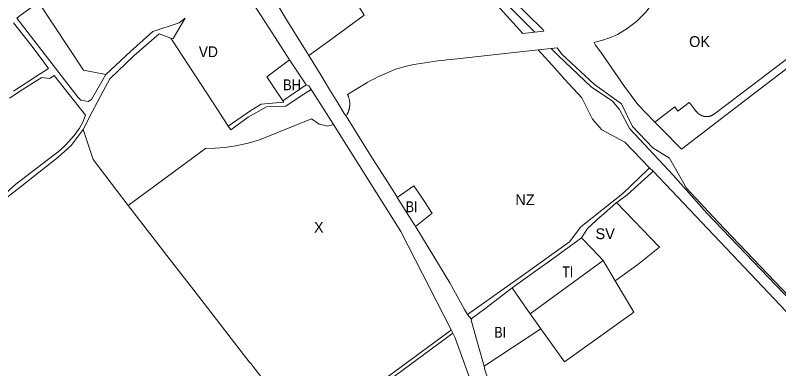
# Model space of a CAD drawing. Extents: x -650451 to -642268, y -1075216 to -1066610.
# Drawn here: x -647477 to -646629, y -1072549 to -1072157 of the extents above; entities that cross this region are included whole.
import ezdxf

# ---------------------------------------------------------------- set-up
doc = ezdxf.new("R2010")
doc.units = 0
doc.header["$LTSCALE"] = 4.8
for name, color, linetype, lineweight in [('1', 7, 'Continuous', 13), ('13', 7, 'Continuous', 13), ('15', 7, 'Continuous', 13), ('19', 7, 'Continuous', 13), ('2', 7, 'Continuous', 13), ('24', 7, 'Continuous', 13), ('25', 7, 'Continuous', 13), ('30', 7, 'Continuous', 13), ('35', 7, 'Continuous', 13), ('46', 7, 'Continuous', 13), ('51', 7, 'Continuous', 13), ('6', 7, 'Continuous', 13)]:
    doc.layers.add(name, color=color, linetype=linetype, lineweight=lineweight)
doc.layers.add('62', color=7, linetype='Continuous')

msp = doc.modelspace()

# ---------------------------------------------------------------- linework, layer by layer
at = {"layer": '1'}
msp.add_lwpolyline([(-647180, -1072251.32), (-647197.72, -1072224.69), (-647172.69, -1072205.9), (-647154.1, -1072233.82)], close=True, dxfattribs=at)
at = {"layer": '13'}
for points in [[(-646834.294, -1072186.789), (-646831.517, -1072186.103), (-646827.501, -1072184.997), (-646823.496, -1072183.769), (-646819.509, -1072182.408), (-646815.549, -1072180.906), (-646811.621, -1072179.254), (-646808.466, -1072177.78), (-646797.713, -1072171.151), (-646787.223, -1072163.402), (-646777.129, -1072153.576), (-646770.057, -1072144.677), (-646763.959, -1072144.535), (-646758.736, -1072143.137), (-646753.929, -1072140.612), (-646750.164, -1072137.467), (-646747.39, -1072134.069), (-646744.554, -1072128.415), (-646743.411, -1072123.612), (-646743.596, -1072115.986)], [(-646569.93, -1072166.8), (-646659.56, -1072234.65), (-646700.64, -1072265.79), (-646702.31, -1072266.89), (-646702.475, -1072267), (-646702.642, -1072267.108), (-646702.811, -1072267.214), (-646702.982, -1072267.317), (-646703.156, -1072267.417), (-646703.332, -1072267.515), (-646703.509, -1072267.61), (-646703.689, -1072267.703), (-646703.871, -1072267.792), (-646704.054, -1072267.879), (-646704.24, -1072267.963), (-646704.427, -1072268.044), (-646704.615, -1072268.122), (-646704.806, -1072268.197), (-646704.998, -1072268.269), (-646705.191, -1072268.338), (-646705.385, -1072268.403), (-646705.581, -1072268.465), (-646705.778, -1072268.525), (-646706.176, -1072268.633), (-646706.376, -1072268.682), (-646706.577, -1072268.728), (-646706.779, -1072268.77), (-646706.982, -1072268.809), (-646707.185, -1072268.844), (-646707.389, -1072268.877), (-646707.593, -1072268.905), (-646707.798, -1072268.93), (-646708.002, -1072268.952), (-646708.207, -1072268.97), (-646708.412, -1072268.985), (-646708.617, -1072268.996), (-646708.822, -1072269.004), (-646709.027, -1072269.008), (-646709.232, -1072269.009), (-646709.436, -1072269.007), (-646709.64, -1072269.001), (-646709.843, -1072268.992), (-646710.046, -1072268.979), (-646710.248, -1072268.963), (-646710.449, -1072268.944), (-646710.649, -1072268.922), (-646710.849, -1072268.896), (-646711.047, -1072268.867), (-646711.245, -1072268.835), (-646711.441, -1072268.8), (-646712.027, -1072268.681), (-646712.42, -1072268.594), (-646712.617, -1072268.546), (-646712.813, -1072268.496), (-646713.009, -1072268.443), (-646713.399, -1072268.329), (-646713.787, -1072268.205), (-646714.173, -1072268.069), (-646714.365, -1072267.998), (-646714.556, -1072267.924), (-646714.746, -1072267.847), (-646714.936, -1072267.767), (-646715.124, -1072267.685), (-646715.311, -1072267.601), (-646715.498, -1072267.514), (-646715.683, -1072267.424), (-646715.867, -1072267.332), (-646716.05, -1072267.237), (-646716.232, -1072267.14), (-646716.412, -1072267.04), (-646716.591, -1072266.938), (-646716.945, -1072266.727), (-646717.293, -1072266.506), (-646717.464, -1072266.392), (-646717.634, -1072266.276), (-646717.802, -1072266.158), (-646717.969, -1072266.038), (-646718.134, -1072265.915), (-646718.297, -1072265.79), (-646718.458, -1072265.664), (-646718.775, -1072265.405), (-646718.93, -1072265.272), (-646719.083, -1072265.138), (-646719.235, -1072265.001), (-646719.384, -1072264.863), (-646719.531, -1072264.723), (-646719.677, -1072264.582), (-646719.82, -1072264.439), (-646719.961, -1072264.294), (-646720.236, -1072263.999), (-646720.37, -1072263.85), (-646721.28, -1072262.7), (-646721.42, -1072262.78), (-646723.26, -1072260.35), (-646727.59, -1072254.59), (-646728.61, -1072253.17), (-646741.34, -1072262.83), (-646744.78, -1072258.29), (-646766.842, -1072275.063)], [(-646766.842, -1072275.063), (-646785.958, -1072255.505), (-646800.76, -1072235.668), (-646826.893, -1072197.582), (-646832.718, -1072189.697), (-646834.294, -1072186.789)]]:
    msp.add_lwpolyline(points, dxfattribs=at)
at = {"layer": '15'}
msp.add_line((-646882.135, -1072193.308), (-646875.509, -1072192.58), dxfattribs=at)
for points in [[(-646900.046, -1072175.154), (-646955.57, -1072118.88), (-647027.11, -1072042.92), (-647060.23, -1072007.95), (-647104.1, -1071962.84), (-647177.46, -1071886.9), (-647221.71, -1071838.15), (-647262.68, -1071796.7), (-647265.83, -1071793.64)], [(-647131.146, -1071929.146), (-647101.07, -1071960.24), (-647055.16, -1072007.74), (-647023.04, -1072041.63), (-646981.35, -1072085.77), (-646967.25, -1072100.6), (-646966.54, -1072101.4), (-646951.95, -1072116.84), (-646941.45, -1072126.84), (-646927.14, -1072136.74), (-646891.05, -1072172.79), (-646890.044, -1072174.056), (-646900.046, -1072175.154)], [(-647451.21, -1072142.08), (-647473.12, -1072157.91), (-647475.57, -1072159.74), (-647447.73, -1072195.72), (-647407.34, -1072247.93), (-647404.45, -1072250.66), (-647396.25, -1072252.14), (-647392.34, -1072250.02), (-647376.68, -1072222.29)], [(-647478.96, -1072240.74), (-647454.72, -1072224.98), (-647440.39, -1072215.66), (-647449.63, -1072203.15), (-647461.08, -1072188.03), (-647479.09, -1072165.01)], [(-647376.68, -1072222.29), (-647349.06, -1072196.63), (-647324.44, -1072174.5), (-647295.31, -1072164.86), (-647288.55, -1072159.71), (-647301.75, -1072182.46), (-647304.32, -1072181.81)], [(-646766.842, -1072275.063), (-646744.78, -1072258.29), (-646741.34, -1072262.83), (-646728.61, -1072253.17), (-646727.59, -1072254.59), (-646723.26, -1072260.35), (-646721.42, -1072262.78), (-646721.28, -1072262.7), (-646720.37, -1072263.85), (-646720.236, -1072263.999), (-646719.961, -1072264.294), (-646719.82, -1072264.439), (-646719.677, -1072264.582), (-646719.531, -1072264.723), (-646719.384, -1072264.863), (-646719.235, -1072265.001), (-646719.083, -1072265.138), (-646718.93, -1072265.272), (-646718.775, -1072265.405), (-646718.458, -1072265.664), (-646718.297, -1072265.79), (-646718.134, -1072265.915), (-646717.969, -1072266.038), (-646717.802, -1072266.158), (-646717.634, -1072266.276), (-646717.464, -1072266.392), (-646717.293, -1072266.506), (-646716.945, -1072266.727), (-646716.591, -1072266.938), (-646716.412, -1072267.04), (-646716.232, -1072267.14), (-646716.05, -1072267.237), (-646715.867, -1072267.332), (-646715.683, -1072267.424), (-646715.498, -1072267.514), (-646715.311, -1072267.601), (-646715.124, -1072267.685), (-646714.936, -1072267.767), (-646714.746, -1072267.847), (-646714.556, -1072267.924), (-646714.365, -1072267.998), (-646714.173, -1072268.069), (-646713.787, -1072268.205), (-646713.399, -1072268.329), (-646713.009, -1072268.443), (-646712.813, -1072268.496), (-646712.617, -1072268.546), (-646712.42, -1072268.594), (-646712.027, -1072268.681), (-646711.441, -1072268.8), (-646711.245, -1072268.835), (-646711.047, -1072268.867), (-646710.849, -1072268.896), (-646710.649, -1072268.922), (-646710.449, -1072268.944), (-646710.248, -1072268.963), (-646710.046, -1072268.979), (-646709.843, -1072268.992), (-646709.64, -1072269.001), (-646709.436, -1072269.007), (-646709.232, -1072269.009), (-646709.027, -1072269.008), (-646708.822, -1072269.004), (-646708.617, -1072268.996), (-646708.412, -1072268.985), (-646708.207, -1072268.97), (-646708.002, -1072268.952), (-646707.798, -1072268.93), (-646707.593, -1072268.905), (-646707.389, -1072268.877), (-646707.185, -1072268.844), (-646706.982, -1072268.809), (-646706.779, -1072268.77), (-646706.577, -1072268.728), (-646706.376, -1072268.682), (-646706.176, -1072268.633), (-646705.778, -1072268.525), (-646705.581, -1072268.465), (-646705.385, -1072268.403), (-646705.191, -1072268.338), (-646704.998, -1072268.269), (-646704.806, -1072268.197), (-646704.615, -1072268.122), (-646704.427, -1072268.044), (-646704.24, -1072267.963), (-646704.054, -1072267.879), (-646703.871, -1072267.792), (-646703.689, -1072267.703), (-646703.509, -1072267.61), (-646703.332, -1072267.515), (-646703.156, -1072267.417), (-646702.982, -1072267.317), (-646702.811, -1072267.214), (-646702.642, -1072267.108), (-646702.475, -1072267), (-646702.31, -1072266.89), (-646700.64, -1072265.79), (-646659.56, -1072234.65), (-646569.93, -1072166.8)], [(-646556.693, -1072172.159), (-646592.2, -1072196.17), (-646593.85, -1072195.48), (-646643.55, -1072233.5), (-646737.449, -1072305.019), (-646758.684, -1072283.41), (-646766.842, -1072275.063)], [(-647304.32, -1072181.81), (-647310.33, -1072179.58), (-647317.33, -1072176.99), (-647345.42, -1072201.58), (-647345.68, -1072201.82), (-647372.1, -1072226.89), (-647379.422, -1072240.675), (-647389.072, -1072258.845)], [(-646875.509, -1072192.58), (-646870.21, -1072199.51), (-646833.75, -1072233.32), (-646803.98, -1072254.74), (-646791.59, -1072279.78), (-646769.24, -1072303.65), (-646750.58, -1072315.02), (-646750.12, -1072315.82), (-646731.82, -1072348.2), (-646696.83, -1072385.81), (-646618.158, -1072468.098)], [(-646466.84, -1072620.18), (-646470.33, -1072617.33), (-646479.13, -1072616.26), (-646469.93, -1072603.28), (-646499.98, -1072594.11), (-646555.4, -1072536.38), (-646709.19, -1072376.06), (-646746.37, -1072333.94), (-646794.77, -1072282.59), (-646806.14, -1072261.22), (-646814.33, -1072251.34), (-646837.4, -1072236.27), (-646874.21, -1072201.34), (-646882.135, -1072193.308)], [(-647487.69, -1072353.8), (-647476.47, -1072344.02), (-647459.18, -1072330.47), (-647441.58, -1072317.27), (-647432.32, -1072310.25), (-647429.53, -1072307.96), (-647422.58, -1072301.6), (-647421.47, -1072300.58), (-647411.85, -1072289.89), (-647405.97, -1072281.68), (-647402.28, -1072275.33), (-647399.24, -1072267.44), (-647434.11, -1072223.29), (-647439, -1072226.8), (-647447.83, -1072225.5), (-647457.12, -1072231.44), (-647469.46, -1072239.34), (-647483.38, -1072248.42)], [(-647240.55, -1072279.42), (-647215.41, -1072262.05), (-647204.08, -1072255.34), (-647178.96, -1072252.92), (-647180, -1072251.32), (-647154.1, -1072233.82)], [(-647154.1, -1072233.82), (-647151.18, -1072234.89), (-647148.71, -1072238.76)], [(-647148.71, -1072238.76), (-647160.91, -1072246.82), (-647176.7, -1072257.24), (-647198.3, -1072258.09), (-647218.35, -1072269.67), (-647237.6, -1072283.78), (-647240.55, -1072279.42)], [(-647389.072, -1072258.845), (-647391.3, -1072263.04), (-647401.88, -1072283.4)], [(-647401.88, -1072283.4), (-647415.04, -1072300.91), (-647429.53, -1072314.04), (-647471.76, -1072347.31), (-647485.08, -1072357.8), (-647493.33, -1072366.28), (-647501.08, -1072377.59), (-647503.64, -1072381.33), (-647516.33, -1072408.76), (-647610.9, -1072471.66), (-647626.19, -1072482.38), (-647628.89, -1072480.61), (-647642.28, -1072490), (-647645.17, -1072492.03)], [(-646975.12, -1072488.48), (-646910.02, -1072442.61), (-646861.68, -1072408.1), (-646849.19, -1072391.28), (-646802.59, -1072354.28), (-646774.73, -1072327.6), (-646772.7, -1072325.66), (-646768.87, -1072329.6)], [(-646768.87, -1072329.6), (-646770.77, -1072331.34), (-646797.51, -1072355.77), (-646809.18, -1072364.18), (-646809.315, -1072364.299)], [(-646809.315, -1072364.299), (-646823.75, -1072377.06), (-646827.49, -1072380.37), (-646841.82, -1072393.03), (-646848.37, -1072403.6)], [(-646848.37, -1072403.6), (-646885.4, -1072430.37), (-646893.97, -1072436.54), (-646925.22, -1072459.03)], [(-646925.22, -1072459.03), (-646955.66, -1072482.12), (-646969.66, -1072492.47), (-646970.58, -1072493.62), (-646975.12, -1072488.48)], [(-647153.2, -1072623.68), (-646994.2, -1072506.52), (-646993.05, -1072505.68), (-646991.24, -1072509.24)], [(-646991.24, -1072509.24), (-647063.38, -1072562.42), (-647088.4, -1072580.868)]]:
    msp.add_lwpolyline(points, dxfattribs=at)
at = {"layer": '19'}
for points in [[(-646848.37, -1072403.6), (-646841.82, -1072393.03), (-646827.49, -1072380.37), (-646823.75, -1072377.06), (-646809.315, -1072364.299)], [(-646809.315, -1072364.299), (-646761.676, -1072413.971), (-646785.86, -1072433.01), (-646809.96, -1072450.5), (-646810.77, -1072451.09), (-646824.42, -1072428.58)], [(-646824.42, -1072428.58), (-646836.67, -1072415.8), (-646848.37, -1072403.6)]]:
    msp.add_lwpolyline(points, dxfattribs=at)
at = {"layer": '2'}
for points in [[(-647052.94, -1072358.64), (-647034.39, -1072345.9), (-647027.28, -1072356.56), (-647022.12, -1072364.32), (-647014.73, -1072375.41), (-647014.14, -1072376.08), (-647032.76, -1072390.75)], [(-647032.76, -1072390.75), (-647033.19, -1072390.06), (-647033.83, -1072389.07), (-647035.2, -1072386.94), (-647052.94, -1072358.64)], [(-646970.58, -1072493.62), (-646969.66, -1072492.47), (-646955.66, -1072482.12), (-646925.22, -1072459.03)], [(-646925.22, -1072459.03), (-646912.22, -1072477.69), (-646905.18, -1072487.8)], [(-646905.18, -1072487.8), (-646898.1, -1072498.02), (-646893.64, -1072504.45), (-646956.61, -1072546.07)], [(-646956.61, -1072546.07), (-646962.95, -1072522.46), (-646970.68, -1072494.71), (-646970.58, -1072493.62)]]:
    msp.add_lwpolyline(points, dxfattribs=at)
at = {"layer": '24'}
for points in [[(-647172.69, -1072205.9), (-647191.99, -1072175.85), (-647217.78, -1072135.69), (-647218.57, -1072135.49), (-647222.92, -1072136.43), (-647221.74, -1072140.53), (-647240.91, -1072146.14), (-647241.44, -1072144.76), (-647250.31, -1072147.84), (-647257.88, -1072136.31), (-647258.54, -1072136.82), (-647263.07, -1072130.02), (-647272.55, -1072115.78), (-647276.11, -1072110.44), (-647280.56, -1072112.9), (-647287.34, -1072101.88), (-647244.88, -1072082.33), (-647267.71, -1072027.09), (-647269.43, -1072024.67), (-647271.92, -1072022.5)], [(-647204.38, -1072111.87), (-647204.93, -1072112.27), (-647202.29, -1072116.75), (-647191.84, -1072134.47), (-647185.91, -1072144.49), (-647185.52, -1072145.16), (-647177.46, -1072158.82), (-647168.75, -1072172.78), (-647152.87, -1072198.24), (-647151.05, -1072201.21)], [(-647151.05, -1072201.21), (-647138.65, -1072221.5), (-647133, -1072230.754)], [(-647148.71, -1072238.76), (-647151.18, -1072234.89), (-647154.1, -1072233.82), (-647172.69, -1072205.9)], [(-647133, -1072230.754), (-647128.07, -1072238.83), (-647119.07, -1072253.56), (-647111.84, -1072265.38), (-647109.813, -1072268.588)], [(-647123.774, -1072277.899), (-647141.05, -1072250.54), (-647148.71, -1072238.76)], [(-647109.813, -1072268.588), (-647080.27, -1072315.34), (-647066.38, -1072337.31), (-647053.45, -1072357.77), (-647052.94, -1072358.64)], [(-646993.05, -1072505.68), (-647048.91, -1072396.46), (-647123.774, -1072277.899)], [(-647052.94, -1072358.64), (-647035.2, -1072386.94), (-647033.83, -1072389.07), (-647033.19, -1072390.06), (-647032.76, -1072390.75)], [(-647032.76, -1072390.75), (-647031.38, -1072392.97), (-646994.61, -1072453.36), (-646978.14, -1072483.05), (-646975.12, -1072488.48), (-646970.58, -1072493.62)], [(-646970.58, -1072493.62), (-646970.68, -1072494.71), (-646962.95, -1072522.46), (-646956.61, -1072546.07)], [(-646953.2, -1072627.45), (-646957.5, -1072612.09), (-646973.68, -1072555.68), (-646989.01, -1072513.62), (-646991.24, -1072509.24), (-646993.05, -1072505.68)], [(-646956.61, -1072546.07), (-646955.57, -1072549.93), (-646946.68, -1072577.5), (-646939.01, -1072607.91), (-646920.3, -1072673.54), (-646919.57, -1072676.08), (-646907.04, -1072708.96), (-646903.17, -1072719.13), (-646890.36, -1072749.26), (-646876.53, -1072777.33), (-646874.79, -1072783.28)]]:
    msp.add_lwpolyline(points, dxfattribs=at)
at = {"layer": '25'}
msp.add_line((-646896.524, -1072194.888), (-646882.135, -1072193.308), dxfattribs=at)
for points in [[(-647265.83, -1071793.64), (-647262.68, -1071796.7), (-647221.71, -1071838.15), (-647177.46, -1071886.9), (-647104.1, -1071962.84), (-647060.23, -1072007.95), (-647027.11, -1072042.92), (-646955.57, -1072118.88), (-646900.046, -1072175.154), (-646913.373, -1072176.618)], [(-646913.373, -1072176.618), (-646942.78, -1072144.74), (-646952.48, -1072134.22), (-646964.8, -1072121.83), (-646977.59, -1072108.96), (-646978.45, -1072108.09), (-647036.8, -1072048.41), (-647068.31, -1072015.68), (-647114.59, -1071967.77), (-647145.38, -1071935), (-647173.14, -1071905.45), (-647174.57, -1071904.06), (-647176.32, -1071902.3), (-647209.94, -1071868.59)], [(-646772.7, -1072325.66), (-646800.24, -1072297.4), (-646825.7, -1072283.54), (-646836.27, -1072271.9), (-646847.85, -1072247.99), (-646866.7, -1072227.81), (-646875, -1072218.53), (-646884.58, -1072207.83), (-646896.524, -1072194.888)], [(-646882.135, -1072193.308), (-646874.21, -1072201.34), (-646837.4, -1072236.27), (-646814.33, -1072251.34), (-646806.14, -1072261.22), (-646794.77, -1072282.59), (-646746.37, -1072333.94), (-646709.19, -1072376.06), (-646555.4, -1072536.38), (-646499.98, -1072594.11), (-646469.93, -1072603.28), (-646479.13, -1072616.26), (-646470.33, -1072617.33), (-646466.84, -1072620.18)], [(-646564.91, -1072544.37), (-646595.21, -1072512.47), (-646647.48, -1072457.43), (-646768.87, -1072329.6), (-646772.7, -1072325.66)]]:
    msp.add_lwpolyline(points, dxfattribs=at)
at = {"layer": '30'}
for points in [[(-646925.22, -1072459.03), (-646893.97, -1072436.54), (-646885.4, -1072430.37), (-646848.37, -1072403.6)], [(-646848.37, -1072403.6), (-646836.67, -1072415.8), (-646824.42, -1072428.58)], [(-646824.42, -1072428.58), (-646878.91, -1072468.54), (-646905.18, -1072487.8)], [(-646905.18, -1072487.8), (-646912.22, -1072477.69), (-646925.22, -1072459.03)]]:
    msp.add_lwpolyline(points, dxfattribs=at)
at = {"layer": '35'}
for points in [[(-647271.92, -1072022.5), (-647269.43, -1072024.67), (-647267.71, -1072027.09), (-647244.88, -1072082.33), (-647287.34, -1072101.88), (-647280.56, -1072112.9), (-647276.11, -1072110.44), (-647272.55, -1072115.78), (-647263.07, -1072130.02), (-647258.54, -1072136.82), (-647257.88, -1072136.31), (-647250.31, -1072147.84), (-647241.44, -1072144.76), (-647240.91, -1072146.14), (-647221.74, -1072140.53), (-647222.92, -1072136.43), (-647218.57, -1072135.49), (-647217.78, -1072135.69), (-647191.99, -1072175.85), (-647172.69, -1072205.9)], [(-647204.38, -1072111.87), (-647147.54, -1072070.29), (-647143.76, -1072067.69), (-647142.77, -1072067), (-647122.33, -1072101.34), (-647105.82, -1072129.3), (-647089.54, -1072156.53), (-647134.17, -1072188.95), (-647151.05, -1072201.21)], [(-647151.05, -1072201.21), (-647152.87, -1072198.24), (-647168.75, -1072172.78), (-647177.46, -1072158.82), (-647185.52, -1072145.16), (-647185.91, -1072144.49), (-647191.84, -1072134.47), (-647202.29, -1072116.75), (-647204.93, -1072112.27), (-647204.38, -1072111.87)], [(-647376.68, -1072222.29), (-647401.221, -1072217.342), (-647451.21, -1072142.08)], [(-647304.32, -1072181.81), (-647301.75, -1072182.46), (-647288.55, -1072159.71), (-647295.31, -1072164.86), (-647324.44, -1072174.5), (-647349.06, -1072196.63), (-647376.68, -1072222.29)], [(-647240.55, -1072279.42), (-647251.85, -1072262.12), (-647271.38, -1072232.23), (-647304.32, -1072181.81)], [(-647172.69, -1072205.9), (-647197.72, -1072224.69), (-647180, -1072251.32)], [(-647180, -1072251.32), (-647178.96, -1072252.92), (-647204.08, -1072255.34), (-647215.41, -1072262.05), (-647240.55, -1072279.42)]]:
    msp.add_lwpolyline(points, dxfattribs=at)
at = {"layer": '46'}
msp.add_line((-646956.61, -1072546.07), (-646893.64, -1072504.45), dxfattribs=at)
for points in [[(-647109.813, -1072268.588), (-647108.838, -1072267.002), (-647108.769, -1072266.88), (-647108.527, -1072266.435), (-647108.294, -1072265.983), (-647108.069, -1072265.524), (-647107.854, -1072265.058), (-647107.647, -1072264.587), (-647107.444, -1072264.097), (-647107.261, -1072263.626), (-647107.083, -1072263.138), (-647106.915, -1072262.644), (-647106.757, -1072262.146), (-647106.609, -1072261.643), (-647106.472, -1072261.135), (-647106.346, -1072260.624), (-647106.23, -1072260.11), (-647106.125, -1072259.592), (-647106.032, -1072259.072), (-647105.95, -1072258.549), (-647105.879, -1072258.024), (-647105.819, -1072257.497), (-647105.771, -1072256.969), (-647105.734, -1072256.44), (-647105.709, -1072255.91), (-647105.695, -1072255.38), (-647105.693, -1072254.85), (-647105.702, -1072254.321), (-647105.723, -1072253.792), (-647105.755, -1072253.265), (-647105.798, -1072252.739), (-647105.853, -1072252.216), (-647105.919, -1072251.695), (-647105.995, -1072251.176), (-647106.083, -1072250.66), (-647106.181, -1072250.148), (-647106.29, -1072249.64), (-647106.41, -1072249.135), (-647106.539, -1072248.635), (-647106.679, -1072248.139), (-647106.829, -1072247.649), (-647106.988, -1072247.163), (-647107.156, -1072246.683), (-647107.334, -1072246.209), (-647107.52, -1072245.74), (-647107.716, -1072245.278), (-647107.919, -1072244.822), (-647108.131, -1072244.373), (-647094.737, -1072236.177), (-647090.531, -1072233.695), (-647086.322, -1072231.285), (-647082.102, -1072228.962), (-647077.867, -1072226.739), (-647073.611, -1072224.631), (-647069.33, -1072222.651), (-647064.868, -1072220.746), (-647054.841, -1072216.479), (-647050.344, -1072215.107), (-647045.786, -1072213.858), (-647041.174, -1072212.723), (-647036.512, -1072211.693), (-647031.807, -1072210.758), (-647027.061, -1072209.91), (-647022.278, -1072209.136), (-647017.46, -1072208.427), (-647012.612, -1072207.773), (-647007.734, -1072207.162), (-647002.826, -1072206.583), (-646997.894, -1072206.024), (-646992.937, -1072205.475), (-646896.524, -1072194.888)], [(-646896.524, -1072194.888), (-646884.58, -1072207.83), (-646875, -1072218.53), (-646866.7, -1072227.81), (-646847.85, -1072247.99), (-646836.27, -1072271.9), (-646825.7, -1072283.54), (-646800.24, -1072297.4), (-646772.7, -1072325.66)], [(-647052.94, -1072358.64), (-647053.45, -1072357.77), (-647066.38, -1072337.31), (-647080.27, -1072315.34), (-647109.813, -1072268.588)], [(-647645.17, -1072492.03), (-647642.28, -1072490), (-647628.89, -1072480.61), (-647626.19, -1072482.38), (-647610.9, -1072471.66), (-647516.33, -1072408.76), (-647503.64, -1072381.33), (-647501.08, -1072377.59), (-647493.33, -1072366.28), (-647485.08, -1072357.8), (-647471.76, -1072347.31), (-647429.53, -1072314.04), (-647415.04, -1072300.91), (-647401.88, -1072283.4), (-647390.58, -1072316.75), (-647351.86, -1072367.52)], [(-646772.7, -1072325.66), (-646774.73, -1072327.6), (-646802.59, -1072354.28), (-646849.19, -1072391.28), (-646861.68, -1072408.1), (-646910.02, -1072442.61), (-646975.12, -1072488.48)], [(-646809.315, -1072364.299), (-646809.18, -1072364.18), (-646797.51, -1072355.77), (-646770.77, -1072331.34), (-646768.87, -1072329.6)], [(-646768.87, -1072329.6), (-646647.48, -1072457.43), (-646595.21, -1072512.47), (-646564.91, -1072544.37)], [(-647032.76, -1072390.75), (-647014.14, -1072376.08), (-647014.73, -1072375.41), (-647022.12, -1072364.32), (-647027.28, -1072356.56), (-647034.39, -1072345.9), (-647052.94, -1072358.64)], [(-647351.86, -1072367.52), (-647306.23, -1072426.35), (-647273.75, -1072468.22), (-647217.32, -1072540.99), (-647215.71, -1072543.07), (-647202.22, -1072560.47), (-647153.2, -1072623.68)], [(-646810.77, -1072451.09), (-646809.96, -1072450.5), (-646785.86, -1072433.01), (-646761.676, -1072413.971), (-646809.315, -1072364.299)], [(-646975.12, -1072488.48), (-646978.14, -1072483.05), (-646994.61, -1072453.36), (-647031.38, -1072392.97), (-647032.76, -1072390.75)], [(-646893.64, -1072504.45), (-646867.283, -1072540.984), (-646791.569, -1072487.198), (-646790.354, -1072486.136), (-646810.77, -1072451.09)], [(-646876.53, -1072777.33), (-646890.36, -1072749.26), (-646903.17, -1072719.13), (-646907.04, -1072708.96), (-646919.57, -1072676.08), (-646920.3, -1072673.54), (-646939.01, -1072607.91), (-646946.68, -1072577.5), (-646955.57, -1072549.93), (-646956.61, -1072546.07)]]:
    msp.add_lwpolyline(points, dxfattribs=at)
at = {"layer": '51'}
msp.add_line((-647351.86, -1072367.52), (-647265.794, -1072304.439), dxfattribs=at)
for points in [[(-647265.794, -1072304.439), (-647255.16, -1072304.123), (-647244.428, -1072303.192), (-647232.368, -1072301.4), (-647218.5, -1072298.335), (-647205.975, -1072294.599), (-647148.171, -1072271.47), (-647139.697, -1072277.484), (-647130.12, -1072279.44), (-647123.774, -1072277.899)], [(-647123.774, -1072277.899), (-647048.91, -1072396.46), (-646993.05, -1072505.68)], [(-647153.2, -1072623.68), (-647202.22, -1072560.47), (-647215.71, -1072543.07), (-647217.32, -1072540.99), (-647273.75, -1072468.22), (-647306.23, -1072426.35), (-647351.86, -1072367.52)], [(-646993.05, -1072505.68), (-646994.2, -1072506.52), (-647153.2, -1072623.68)]]:
    msp.add_lwpolyline(points, dxfattribs=at)
at = {"layer": '6'}
for points in [[(-647479.09, -1072165.01), (-647461.08, -1072188.03), (-647449.63, -1072203.15), (-647440.39, -1072215.66), (-647454.72, -1072224.98), (-647478.96, -1072240.74)], [(-647483.38, -1072248.42), (-647469.46, -1072239.34), (-647457.12, -1072231.44), (-647447.83, -1072225.5), (-647439, -1072226.8), (-647434.11, -1072223.29), (-647399.24, -1072267.44), (-647402.28, -1072275.33), (-647405.97, -1072281.68), (-647411.85, -1072289.89), (-647421.47, -1072300.58), (-647422.58, -1072301.6), (-647429.53, -1072307.96), (-647432.32, -1072310.25), (-647441.58, -1072317.27), (-647459.18, -1072330.47), (-647476.47, -1072344.02), (-647487.69, -1072353.8)]]:
    msp.add_lwpolyline(points, dxfattribs=at)

# ---------------------------------------------------------------- texts
at = {"layer": '62'}
for s, p in [('OK', (-646728.846, -1072191.706)), ('NZ', (-646921.714, -1072367.198)), ('X', (-647145.371, -1072397.801)), ('SV', (-646832.692, -1072404.941))]:
    msp.add_text(s, height=12, dxfattribs=at).set_placement(p)
for s, width, p in [('VD', 0.95, (-647273.318, -1072203.009)), ('BH', 0.9, (-647179.787, -1072239.687)), ('BI', 0.85, (-647043.439, -1072375.025)), ('TI', 0.85, (-646869.674, -1072447.196)), ('BI', 0.85, (-646945.075, -1072514.328))]:
    msp.add_text(s, height=12, dxfattribs=dict(at, width=width)).set_placement(p)

doc.saveas('drawing.dxf')
